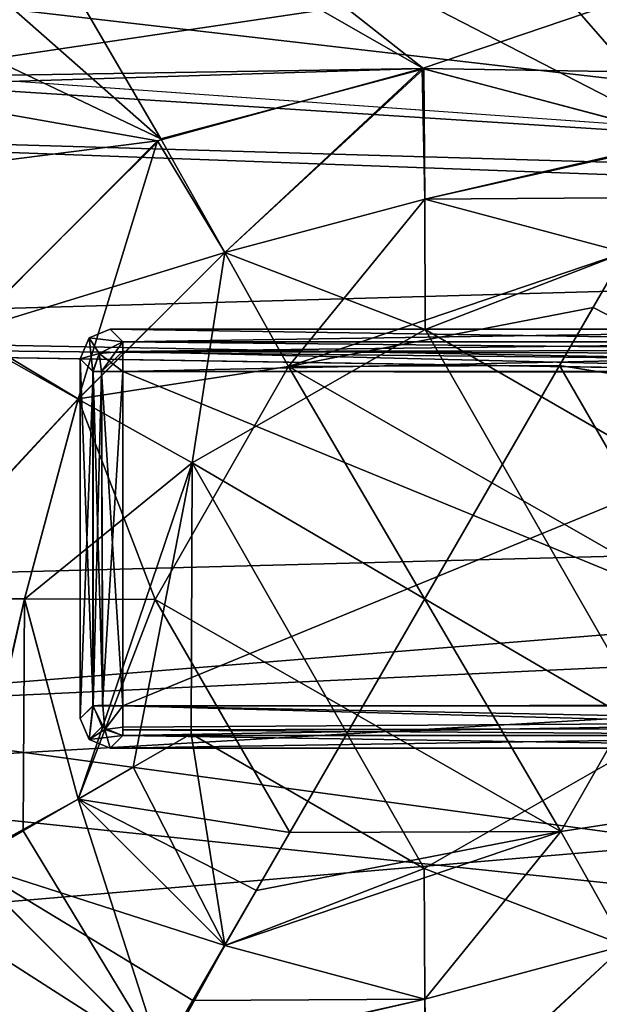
# Model space of a CAD drawing. Header units: millimetres. Extents: x -78 to 78, y -78 to 78.
# Tile 397 of 449: x 25.9 to 27.83, y 45.84 to 49.13. Entities that reach past the tile are written whole.
import ezdxf

# ---------------------------------------------------------------- set-up
doc = ezdxf.new("R2010")
doc.units = ezdxf.units.MM
doc.header["$LTSCALE"] = 41.718519
for name, color, linetype in [('10', 7, 'CONTINUOUS'), ('1107', 7, 'CONTINUOUS'), ('1745', 7, 'CONTINUOUS'), ('1786', 7, 'CONTINUOUS'), ('1788', 7, 'CONTINUOUS'), ('1794', 7, 'CONTINUOUS'), ('1803', 7, 'CONTINUOUS'), ('1808', 7, 'CONTINUOUS'), ('1817', 7, 'CONTINUOUS'), ('6', 7, 'CONTINUOUS'), ('7017', 7, 'CONTINUOUS'), ('7018', 7, 'CONTINUOUS'), ('7019', 7, 'CONTINUOUS'), ('7020', 7, 'CONTINUOUS'), ('7021', 7, 'CONTINUOUS'), ('7022', 7, 'CONTINUOUS'), ('7023', 7, 'CONTINUOUS'), ('7024', 7, 'CONTINUOUS'), ('7025', 7, 'CONTINUOUS'), ('7027', 7, 'CONTINUOUS'), ('7028', 7, 'CONTINUOUS'), ('7030', 7, 'CONTINUOUS'), ('7032', 7, 'CONTINUOUS'), ('7033', 7, 'CONTINUOUS'), ('7034', 7, 'CONTINUOUS'), ('7036', 7, 'CONTINUOUS'), ('7038', 7, 'CONTINUOUS'), ('7040', 7, 'CONTINUOUS'), ('7044', 7, 'CONTINUOUS'), ('7046', 7, 'CONTINUOUS'), ('7047', 7, 'CONTINUOUS'), ('7049', 7, 'CONTINUOUS'), ('7050', 7, 'CONTINUOUS'), ('7051', 7, 'CONTINUOUS'), ('7052', 7, 'CONTINUOUS'), ('7056', 7, 'CONTINUOUS'), ('820', 7, 'CONTINUOUS'), ('859', 7, 'CONTINUOUS'), ('930', 7, 'CONTINUOUS'), ('953', 7, 'CONTINUOUS'), ('954', 7, 'CONTINUOUS'), ('975', 7, 'CONTINUOUS'), ('991', 7, 'CONTINUOUS')]:
    doc.layers.add(name, color=color, linetype=linetype)

msp = doc.modelspace()

# ---------------------------------------------------------------- linework, layer by layer
at = {"layer": '10', "linetype": 'CONTINUOUS'}
for points in [[(42.7308, 47.73, -2), (21.2691, 49.9925, -2), (44.1935, 51.2639, -2), (42.7308, 47.73, -2)], [(19.2902, 49.3968, -2), (21.2691, 49.9925, -2), (42.7308, 47.73, -2), (19.2902, 49.3968, -2)], [(-30.8665, 49.1087, -2), (19.2902, 49.3968, -2), (42.7308, 47.73, -2), (-30.8665, 49.1087, -2)], [(20, 48.1, -2), (-30.8665, 49.1087, -2), (42.7308, 47.73, -2), (20, 48.1, -2)], [(22.1921, 47.192, -2), (20, 48.1, -2), (42.7308, 47.73, -2), (22.1921, 47.192, -2)], [(44.1935, 44.1961, -2), (22.1921, 47.192, -2), (42.7308, 47.73, -2), (44.1935, 44.1961, -2)], [(23.1, 45, -2), (22.1921, 47.192, -2), (44.1935, 44.1961, -2), (23.1, 45, -2)]]:
    msp.add_3dface(points, dxfattribs=at)
at = {"layer": '1107', "color": 7, "linetype": 'CONTINUOUS'}
for points in [[(22.7376, 49.5303, 23.7), (31.119, 48.5612, 23.7), (22.4355, 48.8168, 23.7), (22.7376, 49.5303, 23.7)], [(28.6004, 49.5371, 23.7), (31.119, 48.5612, 23.7), (22.7376, 49.5303, 23.7), (28.6004, 49.5371, 23.7)], [(22.4355, 48.8168, 23.7), (33.8127, 48.3956, 23.7), (22.2453, 48.0657, 23.7), (22.4355, 48.8168, 23.7)], [(31.119, 48.5612, 23.7), (33.8127, 48.3956, 23.7), (22.4355, 48.8168, 23.7), (31.119, 48.5612, 23.7)], [(33.8127, 48.3956, 23.7), (37.9552, 47.894, 23.7), (22.2453, 48.0657, 23.7), (33.8127, 48.3956, 23.7)], [(22.2453, 48.0657, 23.7), (37.9552, 47.894, 23.7), (23.3891, 46.7187, 23.7), (22.2453, 48.0657, 23.7)], [(37.9552, 47.894, 23.7), (37.9952, 45.1861, 23.7), (23.3891, 46.7187, 23.7), (37.9552, 47.894, 23.7)], [(23.3891, 46.7187, 23.7), (37.9952, 45.1861, 23.7), (23.8, 45, 23.7), (23.3891, 46.7187, 23.7)]]:
    msp.add_3dface(points, dxfattribs=at)
at = {"layer": '1745', "linetype": 'CONTINUOUS'}
for points in [[(25.8862, 44.8362, 28.7), (38.1672, 66.1075, 28.7), (24.936, 50.8549, 28.7), (25.8862, 44.8362, 28.7)], [(27.8378, 44.5353, 28.7), (38.1672, 66.1075, 28.7), (25.8862, 44.8362, 28.7), (27.8378, 44.5353, 28.7)]]:
    msp.add_3dface(points, dxfattribs=at)
at = {"layer": '1786', "linetype": 'CONTINUOUS'}
for points in [[(26.4759, 45.8576, 27.4253), (26.5821, 46.0415, 27.5), (27.2499, 45.8625, 27.5), (26.4759, 45.8576, 27.4253)], [(27.9178, 46.0414, 27.5), (27.253, 45.4273, 27.4), (27.2499, 45.8625, 27.5), (27.9178, 46.0414, 27.5)], [(28.1311, 45.6612, 27.4), (27.253, 45.4273, 27.4), (27.9178, 46.0414, 27.5), (28.1311, 45.6612, 27.4)], [(27.253, 45.4273, 27.4), (26.3641, 45.664, 27.4), (27.2499, 45.8625, 27.5), (27.253, 45.4273, 27.4)], [(26.3641, 45.664, 27.4), (26.4759, 45.8576, 27.4253), (27.2499, 45.8625, 27.5), (26.3641, 45.664, 27.4)]]:
    msp.add_3dface(points, dxfattribs=at)
at = {"layer": '1788', "linetype": 'CONTINUOUS'}
for points in [[(25.4863, 49.5123, 27.4), (25.725, 49.8398, 27.4), (26.3689, 48.7355, 27.4), (25.4863, 49.5123, 27.4)], [(25.725, 49.8398, 27.4), (26.4304, 49.6131, 27.4), (27.247, 48.9694, 27.4), (25.725, 49.8398, 27.4)], [(26.3689, 48.7355, 27.4), (25.725, 49.8398, 27.4), (27.247, 48.9694, 27.4), (26.3689, 48.7355, 27.4)], [(26.4304, 49.6131, 27.4), (27.25, 49.7482, 27.4), (28.1359, 48.7328, 27.4), (26.4304, 49.6131, 27.4)], [(29.4582, 48.4733, 27.4), (29.751, 47.696, 27.4), (27.25, 49.7482, 27.4), (29.4582, 48.4733, 27.4)], [(27.25, 49.7482, 27.4), (29.751, 47.696, 27.4), (28.1359, 48.7328, 27.4), (27.25, 49.7482, 27.4)], [(28.0696, 49.6131, 27.4), (29.4582, 48.4733, 27.4), (27.25, 49.7482, 27.4), (28.0696, 49.6131, 27.4)], [(26.4304, 49.6131, 27.4), (28.1359, 48.7328, 27.4), (27.247, 48.9694, 27.4), (26.4304, 49.6131, 27.4)], [(25.5686, 49.1155, 27.4), (25.4863, 49.5123, 27.4), (26.3689, 48.7355, 27.4), (25.5686, 49.1155, 27.4)], [(25.7198, 48.0902, 27.4), (25.5686, 49.1155, 27.4), (26.3689, 48.7355, 27.4), (25.7198, 48.0902, 27.4)], [(24.749, 46.7008, 27.4), (27.25, 44.6485, 27.4), (25.0418, 45.9235, 27.4), (24.749, 46.7008, 27.4)], [(27.25, 44.6485, 27.4), (24.749, 46.7008, 27.4), (26.3641, 45.664, 27.4), (27.25, 44.6485, 27.4)], [(26.3641, 45.664, 27.4), (24.749, 46.7008, 27.4), (25.7118, 46.3209, 27.4), (26.3641, 45.664, 27.4)], [(27.25, 44.6485, 27.4), (26.4304, 44.7837, 27.4), (25.0418, 45.9235, 27.4), (27.25, 44.6485, 27.4)], [(25.0418, 45.9235, 27.4), (26.4304, 44.7837, 27.4), (25.5686, 45.2813, 27.4), (25.0418, 45.9235, 27.4)]]:
    msp.add_3dface(points, dxfattribs=at)
at = {"layer": '1794', "linetype": 'CONTINUOUS'}
for points in [[(26.3689, 48.7355, 27.4), (27.247, 48.9694, 27.4), (26.5822, 48.3554, 27.5), (26.3689, 48.7355, 27.4)], [(26.5822, 48.3554, 27.5), (27.247, 48.9694, 27.4), (27.2501, 48.5343, 27.5), (26.5822, 48.3554, 27.5)], [(27.247, 48.9694, 27.4), (28.1359, 48.7328, 27.4), (27.2501, 48.5343, 27.5), (27.247, 48.9694, 27.4)], [(25.7198, 48.0902, 27.4), (26.3689, 48.7355, 27.4), (26.5822, 48.3554, 27.5), (25.7198, 48.0902, 27.4)], [(28.1359, 48.7328, 27.4), (28.0241, 48.5391, 27.4253), (27.2501, 48.5343, 27.5), (28.1359, 48.7328, 27.4)], [(28.0241, 48.5391, 27.4253), (27.9179, 48.3553, 27.5), (27.2501, 48.5343, 27.5), (28.0241, 48.5391, 27.4253)], [(26.0932, 47.8665, 27.5), (25.7198, 48.0902, 27.4), (26.5822, 48.3554, 27.5), (26.0932, 47.8665, 27.5)], [(25.4783, 47.2072, 27.4), (25.7198, 48.0902, 27.4), (26.0932, 47.8665, 27.5), (25.4783, 47.2072, 27.4)], [(25.9141, 47.1986, 27.5), (25.4783, 47.2072, 27.4), (26.0932, 47.8665, 27.5), (25.9141, 47.1986, 27.5)], [(25.7118, 46.3209, 27.4), (25.4783, 47.2072, 27.4), (25.9141, 47.1986, 27.5), (25.7118, 46.3209, 27.4)], [(26.0931, 46.5305, 27.5), (25.7118, 46.3209, 27.4), (25.9141, 47.1986, 27.5), (26.0931, 46.5305, 27.5)], [(26.5821, 46.0415, 27.5), (25.7118, 46.3209, 27.4), (26.0931, 46.5305, 27.5), (26.5821, 46.0415, 27.5)], [(26.3641, 45.664, 27.4), (25.7118, 46.3209, 27.4), (26.4759, 45.8576, 27.4253), (26.3641, 45.664, 27.4)], [(26.4759, 45.8576, 27.4253), (25.7118, 46.3209, 27.4), (26.5821, 46.0415, 27.5), (26.4759, 45.8576, 27.4253)]]:
    msp.add_3dface(points, dxfattribs=at)
at = {"layer": '1803', "linetype": 'CONTINUOUS'}
for points in [[(26.5822, 48.3554, 27.5), (27.2501, 48.5343, 27.5), (26.7955, 47.9749, 27.6), (26.5822, 48.3554, 27.5)], [(27.2501, 48.5343, 27.5), (27.9179, 48.3553, 27.5), (26.7955, 47.9749, 27.6), (27.2501, 48.5343, 27.5)], [(26.0932, 47.8665, 27.5), (26.5822, 48.3554, 27.5), (26.7955, 47.9749, 27.6), (26.0932, 47.8665, 27.5)], [(27.9179, 48.3553, 27.5), (27.8118, 48.1715, 27.5747), (26.7955, 47.9749, 27.6), (27.9179, 48.3553, 27.5)], [(27.8118, 48.1715, 27.5747), (27.7, 47.9778, 27.6), (26.7955, 47.9749, 27.6), (27.8118, 48.1715, 27.5747)], [(26.3503, 47.1968, 27.6), (26.0932, 47.8665, 27.5), (26.7955, 47.9749, 27.6), (26.3503, 47.1968, 27.6)], [(25.9141, 47.1986, 27.5), (26.0932, 47.8665, 27.5), (26.3503, 47.1968, 27.6), (25.9141, 47.1986, 27.5)], [(26.0931, 46.5305, 27.5), (25.9141, 47.1986, 27.5), (26.3503, 47.1968, 27.6), (26.0931, 46.5305, 27.5)], [(26.8, 46.419, 27.6), (26.0931, 46.5305, 27.5), (26.3503, 47.1968, 27.6), (26.8, 46.419, 27.6)], [(26.5821, 46.0415, 27.5), (26.0931, 46.5305, 27.5), (26.6882, 46.2253, 27.5747), (26.5821, 46.0415, 27.5)], [(26.0931, 46.5305, 27.5), (26.8, 46.419, 27.6), (26.6882, 46.2253, 27.5747), (26.0931, 46.5305, 27.5)]]:
    msp.add_3dface(points, dxfattribs=at)
at = {"layer": '1808', "linetype": 'CONTINUOUS'}
for points in [[(27.9179, 48.3553, 27.5), (28.4069, 47.8663, 27.5), (27.8118, 48.1715, 27.5747), (27.9179, 48.3553, 27.5)], [(27.8118, 48.1715, 27.5747), (28.4069, 47.8663, 27.5), (27.7, 47.9778, 27.6), (27.8118, 48.1715, 27.5747)], [(27.7, 47.9778, 27.6), (28.4069, 47.8663, 27.5), (28.1497, 47.1999, 27.6), (27.7, 47.9778, 27.6)], [(28.1497, 47.1999, 27.6), (28.4068, 46.5303, 27.5), (27.7045, 46.4219, 27.6), (28.1497, 47.1999, 27.6)], [(28.4068, 46.5303, 27.5), (27.9178, 46.0414, 27.5), (27.7045, 46.4219, 27.6), (28.4068, 46.5303, 27.5)], [(27.2499, 45.8625, 27.5), (26.5821, 46.0415, 27.5), (27.7045, 46.4219, 27.6), (27.2499, 45.8625, 27.5)], [(26.5821, 46.0415, 27.5), (26.6882, 46.2253, 27.5747), (27.7045, 46.4219, 27.6), (26.5821, 46.0415, 27.5)], [(26.6882, 46.2253, 27.5747), (26.8, 46.419, 27.6), (27.7045, 46.4219, 27.6), (26.6882, 46.2253, 27.5747)], [(27.9178, 46.0414, 27.5), (27.2499, 45.8625, 27.5), (27.7045, 46.4219, 27.6), (27.9178, 46.0414, 27.5)]]:
    msp.add_3dface(points, dxfattribs=at)
at = {"layer": '1817', "linetype": 'CONTINUOUS'}
for points in [[(27.7, 47.9778, 27.6), (28.1497, 47.1999, 27.6), (26.7955, 47.9749, 27.6), (27.7, 47.9778, 27.6)], [(27.7045, 46.4219, 27.6), (26.3503, 47.1968, 27.6), (26.7955, 47.9749, 27.6), (27.7045, 46.4219, 27.6)], [(28.1497, 47.1999, 27.6), (27.7045, 46.4219, 27.6), (26.7955, 47.9749, 27.6), (28.1497, 47.1999, 27.6)], [(27.7045, 46.4219, 27.6), (26.8, 46.419, 27.6), (26.3503, 47.1968, 27.6), (27.7045, 46.4219, 27.6)]]:
    msp.add_3dface(points, dxfattribs=at)
at = {"layer": '6', "linetype": 'CONTINUOUS'}
for points in [[(45.0789, 50.3811), (9.5858, 49.9425), (43.98, 47.73), (45.0789, 50.3811)], [(9.5858, 49.9425), (19.9935, 46.5994), (43.98, 47.73), (9.5858, 49.9425)], [(19.9935, 46.5994), (20.7931, 46.3896), (43.98, 47.73), (19.9935, 46.5994)], [(20.7931, 46.3896), (21.3808, 45.8068), (43.98, 47.73), (20.7931, 46.3896)], [(43.98, 47.73), (21.3808, 45.8068), (45.0789, 45.0789), (43.98, 47.73)]]:
    msp.add_3dface(points, dxfattribs=at)
at = {"layer": '7017', "color": 7, "linetype": 'CONTINUOUS'}
for points in [[(26.2418, 47.958, 21.683), (28.958, 47.958, 21.683), (26.2418, 46.8418, 21.683), (26.2418, 47.958, 21.683)], [(26.2418, 46.8418, 21.683), (28.958, 47.958, 21.683), (28.958, 46.8418, 21.683), (26.2418, 46.8418, 21.683)]]:
    msp.add_3dface(points, dxfattribs=at)
at = {"layer": '7018', "color": 7, "linetype": 'CONTINUOUS'}
for points in [[(26.1424, 46.8418, 21.7725), (26.1421, 47.958, 21.7751), (26.1708, 47.958, 21.7126), (26.1424, 46.8418, 21.7725)], [(26.1424, 46.8418, 21.7725), (26.1708, 47.958, 21.7126), (26.1737, 46.8439, 21.7098), (26.1424, 46.8418, 21.7725)], [(26.1708, 47.958, 21.7126), (26.2418, 47.958, 21.683), (26.1737, 46.8439, 21.7098), (26.1708, 47.958, 21.7126)], [(26.1737, 46.8439, 21.7098), (26.2418, 47.958, 21.683), (26.2418, 46.8418, 21.683), (26.1737, 46.8439, 21.7098)]]:
    msp.add_3dface(points, dxfattribs=at)
at = {"layer": '7019', "color": 7, "linetype": 'CONTINUOUS'}
for points in [[(26.0999, 46.7996, 22.1765), (26.0999, 48.0002, 22.1765), (26.1424, 46.8418, 21.7725), (26.0999, 46.7996, 22.1765)], [(26.1424, 46.8418, 21.7725), (26.0999, 48.0002, 22.1765), (26.1421, 47.958, 21.7751), (26.1424, 46.8418, 21.7725)]]:
    msp.add_3dface(points, dxfattribs=at)
at = {"layer": '7020', "color": 7, "linetype": 'CONTINUOUS'}
for points in [[(26.1291, 46.7293, 22.1743), (26.0999, 46.7996, 22.1765), (26.1424, 46.8418, 21.7725), (26.1291, 46.7293, 22.1743)], [(26.1291, 46.7293, 22.1743), (26.1424, 46.8418, 21.7725), (26.1719, 46.7719, 21.7683), (26.1291, 46.7293, 22.1743)], [(26.2418, 46.7424, 21.7725), (26.1291, 46.7293, 22.1743), (26.1719, 46.7719, 21.7683), (26.2418, 46.7424, 21.7725)], [(26.1997, 46.6999, 22.1765), (26.1291, 46.7293, 22.1743), (26.2418, 46.7424, 21.7725), (26.1997, 46.6999, 22.1765)]]:
    msp.add_3dface(points, dxfattribs=at)
at = {"layer": '7021', "color": 7, "linetype": 'CONTINUOUS'}
for points in [[(26.1292, 46.7292, 22.2786), (26.0999, 46.7996, 22.2765), (26.1291, 46.7293, 22.1743), (26.1292, 46.7292, 22.2786)], [(26.0999, 46.7996, 22.2765), (26.0999, 46.7996, 22.1765), (26.1291, 46.7293, 22.1743), (26.0999, 46.7996, 22.2765)], [(26.1997, 46.6999, 22.1765), (26.1292, 46.7292, 22.2786), (26.1291, 46.7293, 22.1743), (26.1997, 46.6999, 22.1765)], [(26.1997, 46.6999, 22.2765), (26.1292, 46.7292, 22.2786), (26.1997, 46.6999, 22.1765), (26.1997, 46.6999, 22.2765)]]:
    msp.add_3dface(points, dxfattribs=at)
at = {"layer": '7022', "color": 7, "linetype": 'CONTINUOUS'}
for points in [[(26.1292, 46.7292, 22.2786), (26.1421, 46.8418, 22.6779), (26.0999, 46.7996, 22.2765), (26.1292, 46.7292, 22.2786)], [(26.1819, 46.7631, 22.6846), (26.1421, 46.8418, 22.6779), (26.1292, 46.7292, 22.2786), (26.1819, 46.7631, 22.6846)], [(26.1997, 46.6999, 22.2765), (26.1819, 46.7631, 22.6846), (26.1292, 46.7292, 22.2786), (26.1997, 46.6999, 22.2765)], [(26.2418, 46.7424, 22.6805), (26.1819, 46.7631, 22.6846), (26.1997, 46.6999, 22.2765), (26.2418, 46.7424, 22.6805)]]:
    msp.add_3dface(points, dxfattribs=at)
at = {"layer": '7023', "color": 7, "linetype": 'CONTINUOUS'}
for points in [[(28.958, 48.0577, 21.7751), (28.958, 48.0291, 21.7126), (26.2418, 48.0574, 21.7725), (28.958, 48.0577, 21.7751)], [(26.2418, 48.0574, 21.7725), (28.958, 48.0291, 21.7126), (26.2418, 48.0249, 21.7087), (26.2418, 48.0574, 21.7725)], [(28.958, 48.0291, 21.7126), (28.958, 47.958, 21.683), (26.2418, 48.0249, 21.7087), (28.958, 48.0291, 21.7126)], [(28.958, 47.958, 21.683), (26.2418, 47.958, 21.683), (26.2418, 48.0249, 21.7087), (28.958, 47.958, 21.683)]]:
    msp.add_3dface(points, dxfattribs=at)
at = {"layer": '7024', "color": 7, "linetype": 'CONTINUOUS'}
for points in [[(26.175, 46.8418, 22.7444), (26.1421, 46.8418, 22.6779), (26.1819, 46.7631, 22.6846), (26.175, 46.8418, 22.7444)], [(26.2418, 46.8418, 22.77), (26.175, 46.8418, 22.7444), (26.1819, 46.7631, 22.6846), (26.2418, 46.8418, 22.77)], [(26.2418, 46.8418, 22.77), (26.1819, 46.7631, 22.6846), (26.2418, 46.7706, 22.7402), (26.2418, 46.8418, 22.77)], [(26.1819, 46.7631, 22.6846), (26.2418, 46.7424, 22.6805), (26.2418, 46.7706, 22.7402), (26.1819, 46.7631, 22.6846)]]:
    msp.add_3dface(points, dxfattribs=at)
at = {"layer": '7025', "color": 7, "linetype": 'CONTINUOUS'}
for points in [[(26.2418, 48.0574, 21.7725), (26.1708, 47.958, 21.7126), (26.1632, 48.018, 21.7684), (26.2418, 48.0574, 21.7725)], [(26.2418, 48.0574, 21.7725), (26.2418, 48.0249, 21.7087), (26.1708, 47.958, 21.7126), (26.2418, 48.0574, 21.7725)], [(26.1708, 47.958, 21.7126), (26.1421, 47.958, 21.7751), (26.1632, 48.018, 21.7684), (26.1708, 47.958, 21.7126)], [(26.2418, 48.0249, 21.7087), (26.2418, 47.958, 21.683), (26.1708, 47.958, 21.7126), (26.2418, 48.0249, 21.7087)]]:
    msp.add_3dface(points, dxfattribs=at)
at = {"layer": '7027', "color": 7, "linetype": 'CONTINUOUS'}
for points in [[(26.175, 46.8418, 22.7444), (26.1424, 47.958, 22.6805), (26.1421, 46.8418, 22.6779), (26.175, 46.8418, 22.7444)], [(26.1707, 47.958, 22.7402), (26.1424, 47.958, 22.6805), (26.175, 46.8418, 22.7444), (26.1707, 47.958, 22.7402)], [(26.2418, 46.8418, 22.77), (26.2418, 47.958, 22.77), (26.1707, 47.958, 22.7402), (26.2418, 46.8418, 22.77)], [(26.2418, 46.8418, 22.77), (26.1707, 47.958, 22.7402), (26.175, 46.8418, 22.7444), (26.2418, 46.8418, 22.77)]]:
    msp.add_3dface(points, dxfattribs=at)
at = {"layer": '7028', "color": 7, "linetype": 'CONTINUOUS'}
for points in [[(26.0999, 46.7996, 22.2765), (26.0999, 48.0002, 22.2765), (26.0999, 46.7996, 22.1765), (26.0999, 46.7996, 22.2765)], [(26.0999, 46.7996, 22.1765), (26.0999, 48.0002, 22.2765), (26.0999, 48.0002, 22.1765), (26.0999, 46.7996, 22.1765)]]:
    msp.add_3dface(points, dxfattribs=at)
at = {"layer": '7030', "color": 7, "linetype": 'CONTINUOUS'}
for points in [[(26.2418, 46.8418, 21.683), (28.958, 46.8418, 21.683), (28.958, 46.7667, 21.7169), (26.2418, 46.8418, 21.683)], [(26.2418, 46.8418, 21.683), (28.958, 46.7667, 21.7169), (26.2418, 46.7612, 21.7238), (26.2418, 46.8418, 21.683)], [(28.958, 46.7667, 21.7169), (28.958, 46.7421, 21.7751), (26.2418, 46.7612, 21.7238), (28.958, 46.7667, 21.7169)], [(26.2418, 46.7612, 21.7238), (28.958, 46.7421, 21.7751), (26.2418, 46.7424, 21.7725), (26.2418, 46.7612, 21.7238)]]:
    msp.add_3dface(points, dxfattribs=at)
at = {"layer": '7032', "color": 7, "linetype": 'CONTINUOUS'}
for points in [[(28.9554, 46.8444, 22.77), (28.9554, 47.9554, 22.77), (26.2418, 47.958, 22.77), (28.9554, 46.8444, 22.77)], [(26.2418, 46.8418, 22.77), (28.9554, 46.8444, 22.77), (26.2418, 47.958, 22.77), (26.2418, 46.8418, 22.77)]]:
    msp.add_3dface(points, dxfattribs=at)
at = {"layer": '7033', "color": 7, "linetype": 'CONTINUOUS'}
for points in [[(26.1997, 48.0999, 22.1765), (26.2418, 48.0574, 21.7725), (26.1292, 48.0706, 22.1744), (26.1997, 48.0999, 22.1765)], [(26.1421, 47.958, 21.7751), (26.0999, 48.0002, 22.1765), (26.1292, 48.0706, 22.1744), (26.1421, 47.958, 21.7751)], [(26.2418, 48.0574, 21.7725), (26.1632, 48.018, 21.7684), (26.1292, 48.0706, 22.1744), (26.2418, 48.0574, 21.7725)], [(26.1632, 48.018, 21.7684), (26.1421, 47.958, 21.7751), (26.1292, 48.0706, 22.1744), (26.1632, 48.018, 21.7684)]]:
    msp.add_3dface(points, dxfattribs=at)
at = {"layer": '7034', "color": 7, "linetype": 'CONTINUOUS'}
for points in [[(26.1294, 48.0708, 22.2787), (26.1997, 48.0999, 22.2765), (26.1292, 48.0706, 22.1744), (26.1294, 48.0708, 22.2787)], [(26.1997, 48.0999, 22.2765), (26.1997, 48.0999, 22.1765), (26.1292, 48.0706, 22.1744), (26.1997, 48.0999, 22.2765)], [(26.0999, 48.0002, 22.2765), (26.1294, 48.0708, 22.2787), (26.0999, 48.0002, 22.1765), (26.0999, 48.0002, 22.2765)], [(26.0999, 48.0002, 22.1765), (26.1294, 48.0708, 22.2787), (26.1292, 48.0706, 22.1744), (26.0999, 48.0002, 22.1765)]]:
    msp.add_3dface(points, dxfattribs=at)
at = {"layer": '7036', "color": 7, "linetype": 'CONTINUOUS'}
for points in [[(26.1997, 46.6999, 22.2765), (26.1997, 46.6999, 22.1765), (29.0002, 46.6999, 22.1765), (26.1997, 46.6999, 22.2765)], [(29.0002, 46.6999, 22.2765), (26.1997, 46.6999, 22.2765), (29.0002, 46.6999, 22.1765), (29.0002, 46.6999, 22.2765)]]:
    msp.add_3dface(points, dxfattribs=at)
at = {"layer": '7038', "color": 7, "linetype": 'CONTINUOUS'}
for points in [[(26.2418, 48.0574, 21.7725), (26.1997, 48.0999, 22.1765), (29.0002, 48.0999, 22.1765), (26.2418, 48.0574, 21.7725)], [(28.958, 48.0577, 21.7751), (26.2418, 48.0574, 21.7725), (29.0002, 48.0999, 22.1765), (28.958, 48.0577, 21.7751)]]:
    msp.add_3dface(points, dxfattribs=at)
at = {"layer": '7040', "color": 7, "linetype": 'CONTINUOUS'}
for points in [[(28.958, 46.7421, 21.7751), (26.1997, 46.6999, 22.1765), (26.2418, 46.7424, 21.7725), (28.958, 46.7421, 21.7751)], [(29.0002, 46.6999, 22.1765), (26.1997, 46.6999, 22.1765), (28.958, 46.7421, 21.7751), (29.0002, 46.6999, 22.1765)]]:
    msp.add_3dface(points, dxfattribs=at)
at = {"layer": '7044', "color": 7, "linetype": 'CONTINUOUS'}
for points in [[(26.1424, 47.958, 22.6805), (26.0999, 48.0002, 22.2765), (26.0999, 46.7996, 22.2765), (26.1424, 47.958, 22.6805)], [(26.1421, 46.8418, 22.6779), (26.1424, 47.958, 22.6805), (26.0999, 46.7996, 22.2765), (26.1421, 46.8418, 22.6779)]]:
    msp.add_3dface(points, dxfattribs=at)
at = {"layer": '7046', "color": 7, "linetype": 'CONTINUOUS'}
for points in [[(26.2418, 48.0248, 22.7444), (28.958, 48.0574, 22.6805), (26.2418, 48.0577, 22.6779), (26.2418, 48.0248, 22.7444)], [(28.958, 48.0178, 22.7501), (28.958, 48.0574, 22.6805), (26.2418, 48.0248, 22.7444), (28.958, 48.0178, 22.7501)], [(26.2418, 47.958, 22.77), (28.958, 48.0178, 22.7501), (26.2418, 48.0248, 22.7444), (26.2418, 47.958, 22.77)], [(26.2418, 47.958, 22.77), (28.9554, 47.9554, 22.77), (28.958, 48.0178, 22.7501), (26.2418, 47.958, 22.77)]]:
    msp.add_3dface(points, dxfattribs=at)
at = {"layer": '7047', "color": 7, "linetype": 'CONTINUOUS'}
for points in [[(26.2418, 48.0577, 22.6779), (26.1997, 48.0999, 22.2765), (26.1294, 48.0708, 22.2787), (26.2418, 48.0577, 22.6779)], [(26.0999, 48.0002, 22.2765), (26.1632, 48.018, 22.6846), (26.1294, 48.0708, 22.2787), (26.0999, 48.0002, 22.2765)], [(26.1632, 48.018, 22.6846), (26.2418, 48.0577, 22.6779), (26.1294, 48.0708, 22.2787), (26.1632, 48.018, 22.6846)], [(26.1424, 47.958, 22.6805), (26.1632, 48.018, 22.6846), (26.0999, 48.0002, 22.2765), (26.1424, 47.958, 22.6805)]]:
    msp.add_3dface(points, dxfattribs=at)
at = {"layer": '7049', "color": 7, "linetype": 'CONTINUOUS'}
for points in [[(26.1997, 48.0999, 22.2765), (29.0002, 48.0999, 22.2765), (26.1997, 48.0999, 22.1765), (26.1997, 48.0999, 22.2765)], [(26.1997, 48.0999, 22.1765), (29.0002, 48.0999, 22.2765), (29.0002, 48.0999, 22.1765), (26.1997, 48.0999, 22.1765)]]:
    msp.add_3dface(points, dxfattribs=at)
at = {"layer": '7050', "color": 7, "linetype": 'CONTINUOUS'}
for points in [[(26.2418, 48.0248, 22.7444), (26.2418, 48.0577, 22.6779), (26.1632, 48.018, 22.6846), (26.2418, 48.0248, 22.7444)], [(26.1632, 48.018, 22.6846), (26.1424, 47.958, 22.6805), (26.1707, 47.958, 22.7402), (26.1632, 48.018, 22.6846)], [(26.2418, 47.958, 22.77), (26.2418, 48.0248, 22.7444), (26.1632, 48.018, 22.6846), (26.2418, 47.958, 22.77)], [(26.2418, 47.958, 22.77), (26.1632, 48.018, 22.6846), (26.1707, 47.958, 22.7402), (26.2418, 47.958, 22.77)]]:
    msp.add_3dface(points, dxfattribs=at)
at = {"layer": '7051', "color": 7, "linetype": 'CONTINUOUS'}
for points in [[(28.9554, 46.8444, 22.77), (26.2418, 46.8418, 22.77), (28.958, 46.7881, 22.7544), (28.9554, 46.8444, 22.77)], [(26.2418, 46.8418, 22.77), (26.2418, 46.7706, 22.7402), (28.958, 46.7881, 22.7544), (26.2418, 46.8418, 22.77)], [(26.2418, 46.7706, 22.7402), (26.2418, 46.7424, 22.6805), (28.958, 46.7881, 22.7544), (26.2418, 46.7706, 22.7402)], [(26.2418, 46.7424, 22.6805), (28.958, 46.7424, 22.6805), (28.958, 46.7881, 22.7544), (26.2418, 46.7424, 22.6805)]]:
    msp.add_3dface(points, dxfattribs=at)
at = {"layer": '7052', "color": 7, "linetype": 'CONTINUOUS'}
for points in [[(26.2418, 46.7424, 22.6805), (26.1997, 46.6999, 22.2765), (29.0002, 46.6999, 22.2765), (26.2418, 46.7424, 22.6805)], [(26.2418, 46.7424, 22.6805), (29.0002, 46.6999, 22.2765), (28.958, 46.7424, 22.6805), (26.2418, 46.7424, 22.6805)]]:
    msp.add_3dface(points, dxfattribs=at)
at = {"layer": '7056', "color": 7, "linetype": 'CONTINUOUS'}
for points in [[(26.2418, 48.0577, 22.6779), (28.958, 48.0574, 22.6805), (26.1997, 48.0999, 22.2765), (26.2418, 48.0577, 22.6779)], [(28.958, 48.0574, 22.6805), (29.0002, 48.0999, 22.2765), (26.1997, 48.0999, 22.2765), (28.958, 48.0574, 22.6805)]]:
    msp.add_3dface(points, dxfattribs=at)
at = {"layer": '820', "color": 7, "linetype": 'CONTINUOUS'}
for points in [[(25.975, 49.4067, 25), (25.3876, 48.9402, 25), (28.525, 49.4067, 25), (25.975, 49.4067, 25)], [(28.525, 49.4067, 25), (25.3876, 48.9402, 25), (27.2412, 48.9701, 25), (28.525, 49.4067, 25)], [(29.1124, 48.9402, 25), (28.525, 49.4067, 25), (27.2412, 48.9701, 25), (29.1124, 48.9402, 25)], [(25.3876, 48.9402, 25), (25.33, 48.9097, 25), (27.2412, 48.9701, 25), (25.3876, 48.9402, 25)], [(27.2412, 48.9701, 25), (25.33, 48.9097, 25), (26.3582, 48.7286, 25), (27.2412, 48.9701, 25)], [(28.1275, 48.7366, 25), (29.1124, 48.9402, 25), (27.2412, 48.9701, 25), (28.1275, 48.7366, 25)], [(25.33, 48.9097, 25), (24.5056, 48.4921, 25), (26.3582, 48.7286, 25), (25.33, 48.9097, 25)], [(26.3582, 48.7286, 25), (24.5056, 48.4921, 25), (25.7129, 48.0795, 25), (26.3582, 48.7286, 25)], [(25.7156, 46.3125, 25), (24.5056, 45.9046, 25), (26.3725, 45.6602, 25), (25.7156, 46.3125, 25)], [(24.5056, 45.9046, 25), (24.7574, 45.4685, 25), (26.3725, 45.6602, 25), (24.5056, 45.9046, 25)]]:
    msp.add_3dface(points, dxfattribs=at)
at = {"layer": '859', "color": 7, "linetype": 'CONTINUOUS'}
for points in [[(25.3876, 48.9402, 25), (25.975, 49.4067, 25), (25.4456, 49.0591, 26.2), (25.3876, 48.9402, 25)], [(25.975, 49.4067, 25), (25.5454, 49.1509, 26.2), (25.4456, 49.0591, 26.2), (25.975, 49.4067, 25)]]:
    msp.add_3dface(points, dxfattribs=at)
at = {"layer": '930', "color": 7, "linetype": 'CONTINUOUS'}
for points in [[(25.9092, 46.4243, 24.9747), (26.3725, 45.6602, 25), (26.0931, 46.5304, 24.9), (25.9092, 46.4243, 24.9747)], [(26.0931, 46.5304, 24.9), (26.3725, 45.6602, 25), (26.5821, 46.0415, 24.9), (26.0931, 46.5304, 24.9)], [(25.7156, 46.3125, 25), (26.3725, 45.6602, 25), (25.9092, 46.4243, 24.9747), (25.7156, 46.3125, 25)], [(26.5821, 46.0415, 24.9), (26.3725, 45.6602, 25), (27.25, 45.8625, 24.9), (26.5821, 46.0415, 24.9)], [(27.25, 45.8625, 24.9), (27.2588, 45.4267, 25), (27.9179, 46.0415, 24.9), (27.25, 45.8625, 24.9)], [(27.2588, 45.4267, 25), (28.1418, 45.6682, 25), (27.9179, 46.0415, 24.9), (27.2588, 45.4267, 25)], [(26.3725, 45.6602, 25), (27.2588, 45.4267, 25), (27.25, 45.8625, 24.9), (26.3725, 45.6602, 25)]]:
    msp.add_3dface(points, dxfattribs=at)
at = {"layer": '953', "color": 7, "linetype": 'CONTINUOUS'}
for points in [[(27.2412, 48.9701, 25), (26.3582, 48.7286, 25), (26.5821, 48.3553, 24.9), (27.2412, 48.9701, 25)], [(27.25, 48.5343, 24.9), (27.2412, 48.9701, 25), (26.5821, 48.3553, 24.9), (27.25, 48.5343, 24.9)], [(28.1275, 48.7366, 25), (27.2412, 48.9701, 25), (27.25, 48.5343, 24.9), (28.1275, 48.7366, 25)], [(27.9179, 48.3553, 24.9), (28.1275, 48.7366, 25), (27.25, 48.5343, 24.9), (27.9179, 48.3553, 24.9)], [(26.3582, 48.7286, 25), (25.7129, 48.0795, 25), (26.0931, 47.8663, 24.9), (26.3582, 48.7286, 25)], [(26.5821, 48.3553, 24.9), (26.3582, 48.7286, 25), (26.0931, 47.8663, 24.9), (26.5821, 48.3553, 24.9)], [(25.7129, 48.0795, 25), (25.4789, 47.2014, 25), (26.0931, 47.8663, 24.9), (25.7129, 48.0795, 25)], [(26.0931, 47.8663, 24.9), (25.4789, 47.2014, 25), (25.9141, 47.1984, 24.9), (26.0931, 47.8663, 24.9)], [(25.4789, 47.2014, 25), (25.7156, 46.3125, 25), (25.9141, 47.1984, 24.9), (25.4789, 47.2014, 25)], [(25.7156, 46.3125, 25), (25.9092, 46.4243, 24.9747), (25.9141, 47.1984, 24.9), (25.7156, 46.3125, 25)], [(25.9092, 46.4243, 24.9747), (26.0931, 46.5304, 24.9), (25.9141, 47.1984, 24.9), (25.9092, 46.4243, 24.9747)]]:
    msp.add_3dface(points, dxfattribs=at)
at = {"layer": '954', "color": 7, "linetype": 'CONTINUOUS'}
for points in [[(26.5821, 46.0415, 24.9), (26.4706, 46.7484, 24.8), (26.2769, 46.6366, 24.8253), (26.5821, 46.0415, 24.9)], [(26.4706, 46.7484, 24.8), (26.5821, 46.0415, 24.9), (27.2484, 46.2986, 24.8), (26.4706, 46.7484, 24.8)], [(27.2484, 46.2986, 24.8), (27.9179, 46.0415, 24.9), (28.0265, 46.7439, 24.8), (27.2484, 46.2986, 24.8)], [(26.0931, 46.5304, 24.9), (26.5821, 46.0415, 24.9), (26.2769, 46.6366, 24.8253), (26.0931, 46.5304, 24.9)], [(26.5821, 46.0415, 24.9), (27.25, 45.8625, 24.9), (27.2484, 46.2986, 24.8), (26.5821, 46.0415, 24.9)], [(27.25, 45.8625, 24.9), (27.9179, 46.0415, 24.9), (27.2484, 46.2986, 24.8), (27.25, 45.8625, 24.9)]]:
    msp.add_3dface(points, dxfattribs=at)
at = {"layer": '975', "color": 7, "linetype": 'CONTINUOUS'}
for points in [[(27.25, 48.5343, 24.9), (26.5821, 48.3553, 24.9), (27.2516, 48.0981, 24.8), (27.25, 48.5343, 24.9)], [(27.9179, 48.3553, 24.9), (27.25, 48.5343, 24.9), (27.2516, 48.0981, 24.8), (27.9179, 48.3553, 24.9)], [(26.5821, 48.3553, 24.9), (26.0931, 47.8663, 24.9), (26.4735, 47.6529, 24.8), (26.5821, 48.3553, 24.9)], [(27.2516, 48.0981, 24.8), (26.5821, 48.3553, 24.9), (26.4735, 47.6529, 24.8), (27.2516, 48.0981, 24.8)], [(28.0294, 47.6484, 24.8), (27.9179, 48.3553, 24.9), (27.2516, 48.0981, 24.8), (28.0294, 47.6484, 24.8)], [(26.0931, 47.8663, 24.9), (25.9141, 47.1984, 24.9), (26.4735, 47.6529, 24.8), (26.0931, 47.8663, 24.9)], [(25.9141, 47.1984, 24.9), (26.0931, 46.5304, 24.9), (26.4735, 47.6529, 24.8), (25.9141, 47.1984, 24.9)], [(26.0931, 46.5304, 24.9), (26.2769, 46.6366, 24.8253), (26.4735, 47.6529, 24.8), (26.0931, 46.5304, 24.9)], [(26.2769, 46.6366, 24.8253), (26.4706, 46.7484, 24.8), (26.4735, 47.6529, 24.8), (26.2769, 46.6366, 24.8253)]]:
    msp.add_3dface(points, dxfattribs=at)
at = {"layer": '991', "color": 7, "linetype": 'CONTINUOUS'}
for points in [[(27.2516, 48.0981, 24.8), (26.4735, 47.6529, 24.8), (28.0265, 46.7439, 24.8), (27.2516, 48.0981, 24.8)], [(28.0294, 47.6484, 24.8), (27.2516, 48.0981, 24.8), (28.0265, 46.7439, 24.8), (28.0294, 47.6484, 24.8)], [(26.4735, 47.6529, 24.8), (26.4706, 46.7484, 24.8), (27.2484, 46.2986, 24.8), (26.4735, 47.6529, 24.8)], [(26.4735, 47.6529, 24.8), (27.2484, 46.2986, 24.8), (28.0265, 46.7439, 24.8), (26.4735, 47.6529, 24.8)]]:
    msp.add_3dface(points, dxfattribs=at)

doc.saveas('drawing.dxf')
